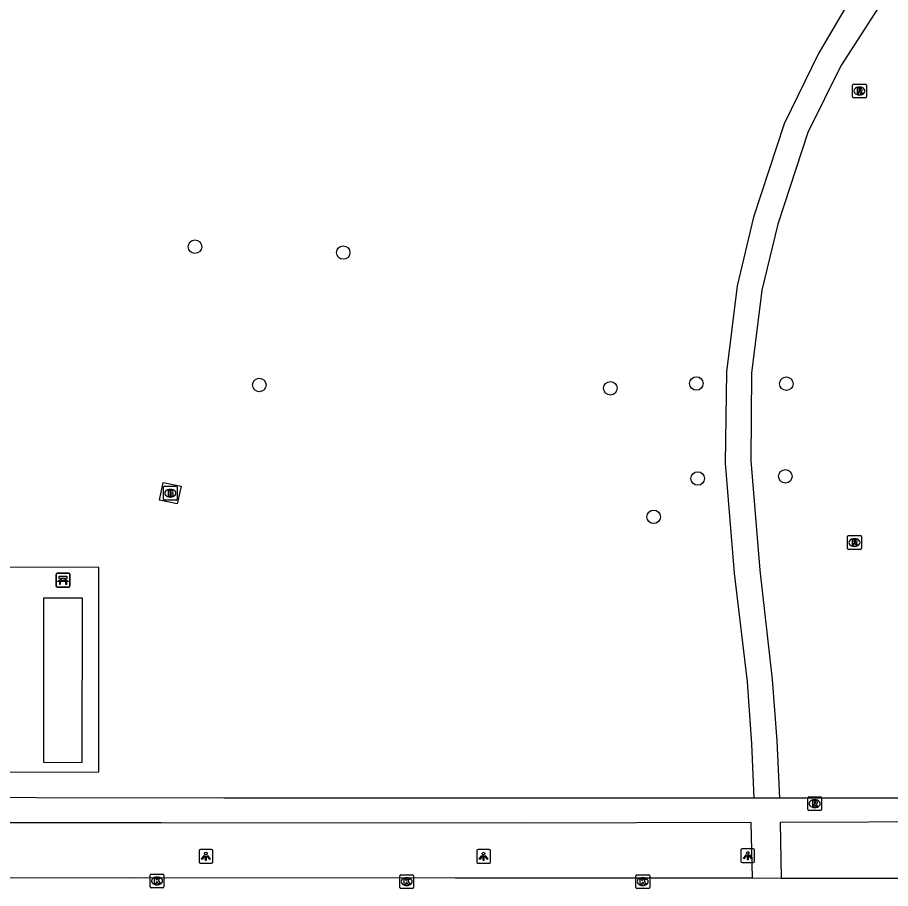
# Model space of a CAD drawing. Extents: x 161477 to 163040, y 383680 to 384868.
# Drawn here: x 161976.5 to 162039.6, y 384504.3 to 384567.3 of the extents above; entities that cross this region are included whole.
import ezdxf

# ---------------------------------------------------------------- set-up
doc = ezdxf.new("R2010")
doc.units = 0
for name, color, linetype in [('IMGEO_Bank', 7, 'Continuous'), ('IMGEO_Boom', 7, 'Continuous'), ('IMGEO_Brandkraan', 7, 'Continuous'), ('IMGEO_Kolk', 7, 'Continuous'), ('IMGEO_Lichtpunt', 7, 'Continuous'), ('IMGEO_Rijbaan_lokaal_open', 7, 'Continuous'), ('IMGEO_Rioolput', 7, 'Continuous'), ('IMGEO_Voetpad_gesloten', 7, 'Continuous'), ('IMGEO_Voetpad_open', 7, 'Continuous')]:
    doc.layers.add(name, color=color, linetype=linetype)

msp = doc.modelspace()

# ---------------------------------------------------------------- linework, layer by layer
at = {"layer": 'IMGEO_Bank'}
for p, q in [((161979.26, 384526.155), (161979.26, 384526.996)), ((161979.26, 384526.996), (161979.26, 384526.155)), ((161979.335, 384527.08), (161980.176, 384527.08)), ((161980.176, 384527.08), (161979.335, 384527.08)), ((161980.26, 384527.005), (161980.26, 384526.164)), ((161980.26, 384526.164), (161980.26, 384527.005)), ((161979.957, 384526.478), (161979.564, 384526.478)), ((161979.569, 384526.586), (161979.569, 384526.692)), ((161979.613, 384526.692), (161979.613, 384526.586)), ((161979.901, 384526.698), (161979.619, 384526.698)), ((161979.619, 384526.58), (161979.901, 384526.58)), ((161979.907, 384526.586), (161979.907, 384526.692)), ((161979.951, 384526.692), (161979.951, 384526.586)), ((161980.185, 384526.08), (161979.344, 384526.08)), ((161979.344, 384526.08), (161980.185, 384526.08))]:
    msp.add_line(p, q, dxfattribs=at)
for points in [[(161979.563, 384526.698), (161979.477, 384526.698), (161979.477, 384526.859), (161980.04, 384526.859), (161980.04, 384526.698), (161979.957, 384526.698)], [(161979.507, 384526.478), (161979.365, 384526.478), (161979.477, 384526.58), (161979.563, 384526.58)], [(161979.557, 384526.471), (161979.557, 384526.264), (161979.514, 384526.264), (161979.514, 384526.471)], [(161979.957, 384526.58), (161980.04, 384526.58), (161980.152, 384526.478), (161980.013, 384526.478)], [(161980.007, 384526.471), (161980.007, 384526.264), (161979.963, 384526.264), (161979.963, 384526.471)]]:
    msp.add_lwpolyline(points, dxfattribs=at)
for centre, radius, start, end in [((161979.338, 384527.002), 0.0779, 92.4484, 184.28452), ((161979.338, 384527.002), 0.0779, 92.4484, 184.28452), ((161980.182, 384527.002), 0.0779, 2.4484, 94.28452), ((161980.182, 384527.002), 0.0779, 2.4484, 94.28452), ((161979.338, 384526.158), 0.0779, 182.4484, 274.28452), ((161979.338, 384526.158), 0.0779, 182.4484, 274.28452), ((161979.507, 384526.471), 0.00671, 2.89567, 87.10433), ((161979.564, 384526.471), 0.00671, 92.89567, 177.10433), ((161979.562, 384526.691), 0.00671, 2.89567, 87.10433), ((161979.562, 384526.587), 0.00671, 272.89567, 357.10433), ((161979.619, 384526.691), 0.00671, 92.89567, 177.10433), ((161979.619, 384526.587), 0.00671, 182.89567, 267.10433), ((161979.901, 384526.691), 0.00671, 2.89567, 87.10433), ((161979.901, 384526.587), 0.00671, 272.89567, 357.10433), ((161979.958, 384526.691), 0.00671, 92.89567, 177.10433), ((161979.958, 384526.587), 0.00671, 182.89567, 267.10433), ((161979.956, 384526.471), 0.00671, 2.89567, 87.10433), ((161980.013, 384526.471), 0.00671, 92.89567, 177.10433), ((161980.182, 384526.158), 0.0779, 272.4484, 4.28452), ((161980.182, 384526.158), 0.0779, 272.4484, 4.28452)]:
    msp.add_arc(centre, radius, start, end, dxfattribs=at)
at = {"layer": 'IMGEO_Boom'}
for centre in [(161989.3, 384550.7), (162000.03, 384550.28), (162025.58, 384540.81), (161993.96, 384540.7), (162019.36, 384540.46), (162032.09, 384540.79), (162025.68, 384533.93), (162032.02, 384534.09), (162022.49, 384531.16)]:
    msp.add_circle(centre, 0.489, dxfattribs=at)
at = {"layer": 'IMGEO_Brandkraan'}
for p, q in [((161987.019, 384532.444), (161987.019, 384533.296)), ((161987.094, 384533.37), (161987.946, 384533.37)), ((161987.507, 384533.15), (161987.532, 384533.15)), ((161988.02, 384533.296), (161988.02, 384532.444)), ((161987.53, 384532.59), (161987.505, 384532.59)), ((161987.946, 384532.37), (161987.094, 384532.37))]:
    msp.add_line(p, q, dxfattribs=at)
for points in [[(161987.019, 384532.444), (161987.019, 384533.296)], [(161987.094, 384533.37), (161987.946, 384533.37)], [(161988.02, 384533.296), (161988.02, 384532.444)], [(161987.367, 384533.07), (161987.367, 384532.67), (161987.58, 384532.67)], [(161987.598, 384533.07), (161987.367, 384533.07)], [(161987.546, 384532.989), (161987.492, 384532.989), (161987.492, 384532.913)], [(161987.492, 384532.913), (161987.545, 384532.913)], [(161987.554, 384532.837), (161987.492, 384532.837), (161987.492, 384532.756)], [(161987.492, 384532.756), (161987.554, 384532.756)], [(161987.946, 384532.37), (161987.094, 384532.37)]]:
    msp.add_lwpolyline(points, dxfattribs=at)
for centre, radius, start, end in [((161987.096, 384533.294), 0.0765, 91.55205, 178.44795), ((161987.096, 384533.294), 0.0765, 91.55205, 178.44795), ((161987.944, 384533.294), 0.0765, 1.55205, 88.44795), ((161987.944, 384533.294), 0.0765, 1.55205, 88.44795), ((161987.547, 384532.951), 0.0379, 267.82845, 90.93552), ((161987.555, 384532.796), 0.0404, 269.87594, 90.50774), ((161987.586, 384532.921), 0.251, 268.66757, 293.53466), ((161987.602, 384532.925), 0.145, 59.4692, 91.53667), ((161987.627, 384532.972), 0.0922, 285.51372, 58.15012), ((161987.632, 384532.78), 0.105, 301.31148, 78.98903), ((161987.096, 384532.446), 0.0765, 181.55205, 268.44795), ((161987.096, 384532.446), 0.0765, 181.55205, 268.44795), ((161987.944, 384532.446), 0.0765, 271.55205, 358.44795), ((161987.944, 384532.446), 0.0765, 271.55205, 358.44795)]:
    msp.add_arc(centre, radius, start, end, dxfattribs=at)
for centre, major_axis, ratio, start_param, end_param in [((161987.506, 384532.87), (-0.387, 0.002), 0.722429, 4.712389, 7.853982), ((161987.531, 384532.87), (-0.39, 0.002), 0.717154, 1.570796, 4.712389)]:
    msp.add_ellipse(centre, major_axis=major_axis, ratio=ratio, start_param=start_param, end_param=end_param, dxfattribs=at)
at = {"layer": 'IMGEO_Kolk'}
for p, q in [((161986.132, 384505.317), (161986.984, 384505.317)), ((161986.057, 384504.391), (161986.057, 384505.243)), ((161986.545, 384505.097), (161986.57, 384505.097)), ((161987.058, 384505.243), (161987.058, 384504.391)), ((162004.122, 384504.343), (162004.122, 384505.195)), ((162004.197, 384505.269), (162005.049, 384505.269)), ((162004.61, 384505.049), (162004.635, 384505.049)), ((162005.123, 384505.195), (162005.123, 384504.343)), ((162021.202, 384504.343), (162021.202, 384505.195)), ((162021.277, 384505.269), (162022.129, 384505.269)), ((162021.69, 384505.049), (162021.715, 384505.049)), ((162022.203, 384505.195), (162022.203, 384504.343)), ((161986.984, 384504.317), (161986.132, 384504.317)), ((161986.568, 384504.537), (161986.543, 384504.537)), ((162005.049, 384504.269), (162004.197, 384504.269)), ((162004.633, 384504.489), (162004.608, 384504.489)), ((162022.129, 384504.269), (162021.277, 384504.269)), ((162021.713, 384504.489), (162021.688, 384504.489))]:
    msp.add_line(p, q, dxfattribs=at)
for points in [[(161986.132, 384505.317), (161986.984, 384505.317)], [(161986.057, 384504.391), (161986.057, 384505.243)], [(161986.378, 384505.017), (161986.501, 384505.017), (161986.501, 384504.866), (161986.631, 384505.017), (161986.795, 384505.017), (161986.649, 384504.866), (161986.802, 384504.617), (161986.65, 384504.617), (161986.565, 384504.781), (161986.501, 384504.714), (161986.501, 384504.617), (161986.378, 384504.617), (161986.378, 384505.017)], [(161987.058, 384505.243), (161987.058, 384504.391)], [(162004.122, 384504.343), (162004.122, 384505.195)], [(162004.197, 384505.269), (162005.049, 384505.269)], [(162004.443, 384504.969), (162004.566, 384504.969), (162004.566, 384504.818), (162004.696, 384504.969), (162004.86, 384504.969), (162004.714, 384504.818), (162004.867, 384504.569), (162004.715, 384504.569), (162004.63, 384504.733), (162004.566, 384504.666), (162004.566, 384504.569), (162004.443, 384504.569), (162004.443, 384504.969)], [(162005.123, 384505.195), (162005.123, 384504.343)], [(162021.202, 384504.343), (162021.202, 384505.195)], [(162021.277, 384505.269), (162022.129, 384505.269)], [(162021.523, 384504.969), (162021.646, 384504.969), (162021.646, 384504.818), (162021.776, 384504.969), (162021.94, 384504.969), (162021.794, 384504.818), (162021.947, 384504.569), (162021.795, 384504.569), (162021.71, 384504.733), (162021.646, 384504.666), (162021.646, 384504.569), (162021.523, 384504.569), (162021.523, 384504.969)], [(162022.203, 384505.195), (162022.203, 384504.343)], [(161986.984, 384504.317), (161986.132, 384504.317)], [(162005.049, 384504.269), (162004.197, 384504.269)], [(162022.129, 384504.269), (162021.277, 384504.269)]]:
    msp.add_lwpolyline(points, dxfattribs=at)
for centre, start, end in [((161986.134, 384505.241), 91.55205, 178.44795), ((161986.134, 384505.241), 91.55205, 178.44795), ((161986.982, 384505.241), 1.55205, 88.44795), ((161986.982, 384505.241), 1.55205, 88.44795), ((162004.199, 384505.193), 91.55205, 178.44795), ((162004.199, 384505.193), 91.55205, 178.44795), ((162005.047, 384505.193), 1.55205, 88.44795), ((162005.047, 384505.193), 1.55205, 88.44795), ((162021.279, 384505.193), 91.55205, 178.44795), ((162021.279, 384505.193), 91.55205, 178.44795), ((162022.127, 384505.193), 1.55205, 88.44795), ((162022.127, 384505.193), 1.55205, 88.44795), ((161986.134, 384504.393), 181.55205, 268.44795), ((161986.134, 384504.393), 181.55205, 268.44795), ((161986.982, 384504.393), 271.55205, 358.44795), ((161986.982, 384504.393), 271.55205, 358.44795), ((162004.199, 384504.345), 181.55205, 268.44795), ((162004.199, 384504.345), 181.55205, 268.44795), ((162005.047, 384504.345), 271.55205, 358.44795), ((162005.047, 384504.345), 271.55205, 358.44795), ((162021.279, 384504.345), 181.55205, 268.44795), ((162021.279, 384504.345), 181.55205, 268.44795), ((162022.127, 384504.345), 271.55205, 358.44795), ((162022.127, 384504.345), 271.55205, 358.44795)]:
    msp.add_arc(centre, 0.0765, start, end, dxfattribs=at)
for centre, major_axis, ratio, start_param, end_param in [((161986.544, 384504.817), (-0.387, 0.002), 0.722429, 4.712389, 7.853982), ((161986.569, 384504.817), (-0.39, 0.002), 0.717154, 1.570796, 4.712389), ((162004.609, 384504.769), (-0.387, 0.002), 0.722429, 4.712389, 7.853982), ((162004.634, 384504.769), (-0.39, 0.002), 0.717154, 1.570796, 4.712389), ((162021.689, 384504.769), (-0.387, 0.002), 0.722429, 4.712389, 7.853982), ((162021.714, 384504.769), (-0.39, 0.002), 0.717154, 1.570796, 4.712389)]:
    msp.add_ellipse(centre, major_axis=major_axis, ratio=ratio, start_param=start_param, end_param=end_param, dxfattribs=at)
at = {"layer": 'IMGEO_Lichtpunt'}
for p, q in [((161989.597, 384507.003), (161989.597, 384506.196)), ((161989.597, 384507.003), (161989.597, 384506.196)), ((161990.499, 384507.098), (161989.691, 384507.098)), ((161990.499, 384507.098), (161989.691, 384507.098)), ((161990.593, 384506.196), (161990.593, 384507.003)), ((161990.593, 384506.196), (161990.593, 384507.003)), ((162009.687, 384506.993), (162009.687, 384506.186)), ((162009.687, 384506.993), (162009.687, 384506.186)), ((162010.589, 384507.088), (162009.781, 384507.088)), ((162010.589, 384507.088), (162009.781, 384507.088)), ((162010.683, 384506.186), (162010.683, 384506.993)), ((162010.683, 384506.186), (162010.683, 384506.993)), ((162028.797, 384507.043), (162028.797, 384506.236)), ((162028.797, 384507.043), (162028.797, 384506.236)), ((162029.699, 384507.138), (162028.891, 384507.138)), ((162029.699, 384507.138), (162028.891, 384507.138)), ((162029.793, 384506.236), (162029.793, 384507.043)), ((162029.793, 384506.236), (162029.793, 384507.043)), ((161989.691, 384506.102), (161990.499, 384506.102)), ((161989.691, 384506.102), (161990.499, 384506.102)), ((162009.781, 384506.092), (162010.589, 384506.092)), ((162009.781, 384506.092), (162010.589, 384506.092)), ((162028.891, 384506.142), (162029.699, 384506.142)), ((162028.891, 384506.142), (162029.699, 384506.142))]:
    msp.add_line(p, q, dxfattribs=at)
for points in [[(161989.971, 384506.667), (161990.01, 384506.639), (161989.822, 384506.377), (161989.784, 384506.404), (161989.971, 384506.667)], [(161990.073, 384506.619), (161990.12, 384506.619), (161990.12, 384506.297), (161990.073, 384506.297), (161990.073, 384506.619)], [(161990.183, 384506.639), (161990.221, 384506.666), (161990.408, 384506.404), (161990.369, 384506.376), (161990.183, 384506.639)], [(162010.061, 384506.657), (162010.1, 384506.629), (162009.912, 384506.367), (162009.874, 384506.394), (162010.061, 384506.657)], [(162010.163, 384506.609), (162010.21, 384506.609), (162010.21, 384506.287), (162010.163, 384506.287), (162010.163, 384506.609)], [(162010.273, 384506.629), (162010.311, 384506.656), (162010.498, 384506.394), (162010.459, 384506.366), (162010.273, 384506.629)], [(162029.171, 384506.707), (162029.21, 384506.679), (162029.022, 384506.417), (162028.984, 384506.444), (162029.171, 384506.707)], [(162029.273, 384506.659), (162029.32, 384506.659), (162029.32, 384506.337), (162029.273, 384506.337), (162029.273, 384506.659)], [(162029.383, 384506.679), (162029.421, 384506.706), (162029.608, 384506.444), (162029.569, 384506.416), (162029.383, 384506.679)]]:
    msp.add_lwpolyline(points, dxfattribs=at)
for centre in [(161990.096, 384506.801), (162010.186, 384506.791), (162029.296, 384506.841)]:
    msp.add_circle(centre, 0.0994, dxfattribs=at)
for centre, start, end in [((161989.691, 384507.003), 90, 180), ((161989.691, 384507.003), 90, 180), ((161990.499, 384507.003), 0, 90), ((161990.499, 384507.003), 0, 90), ((162009.781, 384506.993), 90, 180), ((162009.781, 384506.993), 90, 180), ((162010.589, 384506.993), 0, 90), ((162010.589, 384506.993), 0, 90), ((162028.891, 384507.043), 90, 180), ((162028.891, 384507.043), 90, 180), ((162029.699, 384507.043), 0, 90), ((162029.699, 384507.043), 0, 90), ((161989.691, 384506.196), 180, 270), ((161989.691, 384506.196), 180, 270), ((161990.499, 384506.196), 270, 0), ((161990.499, 384506.196), 270, 360), ((162009.781, 384506.186), 180, 270), ((162009.781, 384506.186), 180, 270), ((162010.589, 384506.186), 270, 0), ((162010.589, 384506.186), 270, 360), ((162028.891, 384506.236), 180, 270), ((162028.891, 384506.236), 180, 270), ((162029.699, 384506.236), 270, 0), ((162029.699, 384506.236), 270, 360)]:
    msp.add_arc(centre, 0.0946, start, end, dxfattribs=at)
at = {"layer": 'IMGEO_Rijbaan_lokaal_open'}
for points in [[(161964.194, 384505.054), (161984.616, 384505.056), (162008.121, 384505.042), (162029.637, 384505.031)], [(162029.637, 384505.031), (162031.727, 384505.03)], [(162031.727, 384505.03), (162052.452, 384505.019), (162052.815, 384505.019), (162057.448, 384505.02)]]:
    msp.add_lwpolyline(points, dxfattribs=at)
at = {"layer": 'IMGEO_Rioolput'}
for p, q in [((162036.879, 384561.544), (162036.879, 384562.396)), ((162036.954, 384562.47), (162037.806, 384562.47)), ((162037.367, 384562.25), (162037.392, 384562.25)), ((162037.88, 384562.396), (162037.88, 384561.544)), ((162037.39, 384561.69), (162037.365, 384561.69)), ((162037.806, 384561.47), (162036.954, 384561.47)), ((162036.519, 384528.874), (162036.519, 384529.726)), ((162036.594, 384529.8), (162037.446, 384529.8)), ((162037.007, 384529.58), (162037.032, 384529.58)), ((162037.52, 384529.726), (162037.52, 384528.874)), ((162037.446, 384528.8), (162036.594, 384528.8)), ((162037.03, 384529.02), (162037.005, 384529.02)), ((162033.639, 384509.984), (162033.639, 384510.836)), ((162033.714, 384510.91), (162034.566, 384510.91)), ((162034.127, 384510.69), (162034.152, 384510.69)), ((162034.64, 384510.836), (162034.64, 384509.984)), ((162034.566, 384509.91), (162033.714, 384509.91)), ((162034.15, 384510.13), (162034.125, 384510.13))]:
    msp.add_line(p, q, dxfattribs=at)
for points in [[(162036.879, 384561.544), (162036.879, 384562.396)], [(162036.954, 384562.47), (162037.806, 384562.47)], [(162037.468, 384562.168), (162037.216, 384562.17), (162037.216, 384561.77)], [(162037.88, 384562.396), (162037.88, 384561.544)], [(162037.216, 384561.77), (162037.34, 384561.77), (162037.34, 384561.932), (162037.351, 384561.932)], [(162037.394, 384562.089), (162037.34, 384562.089), (162037.34, 384562.008)], [(162037.34, 384562.008), (162037.392, 384562.008)], [(162037.398, 384561.903), (162037.469, 384561.77), (162037.609, 384561.77), (162037.544, 384561.896)], [(162037.806, 384561.47), (162036.954, 384561.47)], [(162036.519, 384528.874), (162036.519, 384529.726)], [(162036.594, 384529.8), (162037.446, 384529.8)], [(162037.108, 384529.498), (162036.856, 384529.5), (162036.856, 384529.1)], [(162037.034, 384529.419), (162036.98, 384529.419), (162036.98, 384529.338)], [(162036.98, 384529.338), (162037.032, 384529.338)], [(162037.52, 384529.726), (162037.52, 384528.874)], [(162037.446, 384528.8), (162036.594, 384528.8)], [(162036.856, 384529.1), (162036.98, 384529.1), (162036.98, 384529.262), (162036.991, 384529.262)], [(162037.038, 384529.233), (162037.109, 384529.1), (162037.249, 384529.1), (162037.184, 384529.226)], [(162033.639, 384509.984), (162033.639, 384510.836)], [(162033.714, 384510.91), (162034.566, 384510.91)], [(162034.228, 384510.608), (162033.976, 384510.61), (162033.976, 384510.21)], [(162033.976, 384510.21), (162034.1, 384510.21), (162034.1, 384510.372), (162034.111, 384510.372)], [(162034.154, 384510.529), (162034.1, 384510.529), (162034.1, 384510.448)], [(162034.1, 384510.448), (162034.152, 384510.448)], [(162034.64, 384510.836), (162034.64, 384509.984)], [(162034.566, 384509.91), (162033.714, 384509.91)], [(162034.158, 384510.343), (162034.229, 384510.21), (162034.369, 384510.21), (162034.304, 384510.336)]]:
    msp.add_lwpolyline(points, dxfattribs=at)
for centre, radius, start, end in [((162036.956, 384562.394), 0.0765, 91.55205, 178.44795), ((162036.956, 384562.394), 0.0765, 91.55205, 178.44795), ((162037.467, 384562.058), 0.109, 350.36119, 89.41601), ((162037.804, 384562.394), 0.0765, 1.55205, 88.44795), ((162037.804, 384562.394), 0.0765, 1.55205, 88.44795), ((162036.956, 384561.546), 0.0765, 181.55205, 268.44795), ((162036.956, 384561.546), 0.0765, 181.55205, 268.44795), ((162037.35, 384561.879), 0.0533, 26.02933, 88.69889), ((162037.376, 384562.197), 0.19, 274.7715, 282.96867), ((162037.4, 384561.993), 0.0964, 77.00612, 93.18647), ((162037.414, 384562.05), 0.0378, 276.66336, 79.67722), ((162037.465, 384562.058), 0.112, 277.58423, 350.98172), ((162037.449, 384561.843), 0.108, 29.51342, 73.79051), ((162037.804, 384561.546), 0.0765, 271.55205, 358.44795), ((162037.804, 384561.546), 0.0765, 271.55205, 358.44795), ((162036.596, 384529.724), 0.0765, 91.55205, 178.44795), ((162036.596, 384529.724), 0.0765, 91.55205, 178.44795), ((162037.016, 384529.527), 0.19, 274.7715, 282.96867), ((162037.04, 384529.323), 0.0964, 77.00612, 93.18647), ((162037.054, 384529.38), 0.0378, 276.66336, 79.67722), ((162037.107, 384529.388), 0.109, 350.36119, 89.41601), ((162037.105, 384529.388), 0.112, 277.58423, 350.98172), ((162037.444, 384529.724), 0.0765, 1.55205, 88.44795), ((162037.444, 384529.724), 0.0765, 1.55205, 88.44795), ((162036.596, 384528.876), 0.0765, 181.55205, 268.44795), ((162036.596, 384528.876), 0.0765, 181.55205, 268.44795), ((162036.99, 384529.209), 0.0533, 26.02933, 88.69889), ((162037.089, 384529.173), 0.108, 29.51342, 73.79051), ((162037.444, 384528.876), 0.0765, 271.55205, 358.44795), ((162037.444, 384528.876), 0.0765, 271.55205, 358.44795), ((162033.716, 384510.834), 0.0765, 91.55205, 178.44795), ((162033.716, 384510.834), 0.0765, 91.55205, 178.44795), ((162034.11, 384510.319), 0.0533, 26.02933, 88.69889), ((162034.136, 384510.637), 0.19, 274.7715, 282.96867), ((162034.16, 384510.433), 0.0964, 77.00612, 93.18647), ((162034.174, 384510.49), 0.0378, 276.66336, 79.67722), ((162034.227, 384510.498), 0.109, 350.36119, 89.41601), ((162034.225, 384510.498), 0.112, 277.58423, 350.98172), ((162034.209, 384510.283), 0.108, 29.51342, 73.79051), ((162034.564, 384510.834), 0.0765, 1.55205, 88.44795), ((162034.564, 384510.834), 0.0765, 1.55205, 88.44795), ((162033.716, 384509.986), 0.0765, 181.55205, 268.44795), ((162033.716, 384509.986), 0.0765, 181.55205, 268.44795), ((162034.564, 384509.986), 0.0765, 271.55205, 358.44795), ((162034.564, 384509.986), 0.0765, 271.55205, 358.44795)]:
    msp.add_arc(centre, radius, start, end, dxfattribs=at)
for centre, major_axis, ratio, start_param, end_param in [((162037.366, 384561.97), (-0.387, 0.002), 0.722429, 4.712389, 7.853982), ((162037.391, 384561.97), (-0.39, 0.002), 0.717154, 1.570796, 4.712389), ((162037.006, 384529.3), (-0.387, 0.002), 0.722429, 4.712389, 7.853982), ((162037.031, 384529.3), (-0.39, 0.002), 0.717154, 1.570796, 4.712389), ((162034.126, 384510.41), (-0.387, 0.002), 0.722429, 4.712389, 7.853982), ((162034.151, 384510.41), (-0.39, 0.002), 0.717154, 1.570796, 4.712389)]:
    msp.add_ellipse(centre, major_axis=major_axis, ratio=ratio, start_param=start_param, end_param=end_param, dxfattribs=at)
at = {"layer": 'IMGEO_Voetpad_gesloten'}
for points in [[(162039.397, 384569.051), (162036.029, 384563.78), (162033.645, 384558.958), (162031.476, 384552.341), (162030.321, 384547.568), (162029.57, 384541.555), (162029.512, 384535.233), (162030.164, 384527.301), (162031.061, 384519.399), (162031.391, 384514.945), (162031.606, 384510.809)], [(162036.408, 384568.079), (162034.419, 384564.678), (162031.94, 384559.584), (162029.721, 384552.842), (162028.531, 384547.881), (162027.762, 384541.646), (162027.668, 384535.051), (162028.322, 384527.094), (162029.252, 384519.219), (162029.579, 384514.735), (162029.73, 384510.808)], [(161988.294, 384533.374), (161988.024, 384532.09), (161986.74, 384532.359), (161987.01, 384533.643), (161988.294, 384533.374)], [(162031.606, 384510.809), (162029.73, 384510.808)]]:
    msp.add_lwpolyline(points, dxfattribs=at)
at = {"layer": 'IMGEO_Voetpad_open'}
for points in [[(162029.73, 384510.808), (162012.843, 384510.796), (161991.389, 384510.799), (161964.228, 384510.848), (161964.195, 384518.613), (161963.994, 384525.175), (161963.254, 384532.178), (161962.19, 384538.299), (161960.531, 384544.768), (161958.436, 384551.257), (161956.732, 384555.571), (161956.541, 384556.057), (161954.782, 384558.842)], [(161982.345, 384527.5), (161967.125, 384527.518), (161967.1, 384512.699), (161982.338, 384512.703), (161982.345, 384527.5)], [(161981.157, 384525.284), (161978.333, 384525.271), (161978.337, 384513.406), (161981.13, 384513.396), (161981.157, 384525.284)], [(162057.837, 384510.867), (162048.846, 384510.835), (162043.502, 384510.817), (162031.606, 384510.809)], [(162057.709, 384509.083), (162048.624, 384509.085), (162044.445, 384509.085), (162031.643, 384509.049), (162031.727, 384505.03)], [(162029.637, 384505.031), (162029.553, 384509.043), (162012.979, 384508.997), (161986.883, 384509.022), (161964.211, 384509.028), (161964.194, 384505.054)]]:
    msp.add_lwpolyline(points, dxfattribs=at)

doc.saveas('drawing.dxf')
